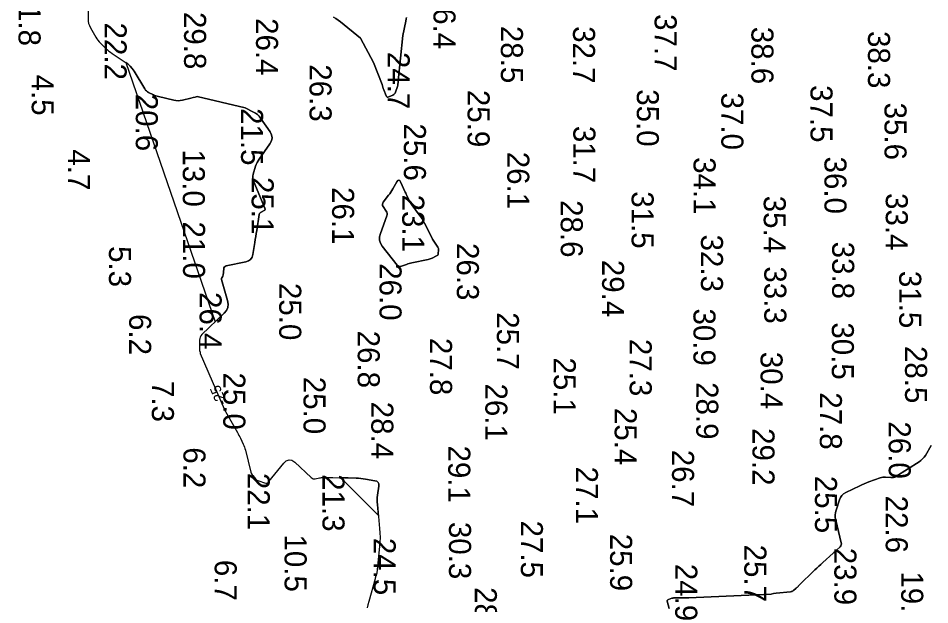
# Model space of a CAD drawing. Extents: x 1178573 to 1187098, y 693282 to 751751.
# Drawn here: x 1183395 to 1183912, y 750977 to 751309 of the extents above; entities that cross this region are included whole.
import ezdxf

# ---------------------------------------------------------------- set-up
doc = ezdxf.new("R2010")
doc.units = 0
for name, color, linetype in [('G-ANNO-PATT', 7, 'Continuous'), ('V-HYDS-MAJR', 7, 'Continuous'), ('V-HYDS-SOUN', 7, 'Continuous')]:
    doc.layers.add(name, color=color, linetype=linetype)

msp = doc.modelspace()

# ---------------------------------------------------------------- linework, layer by layer
at = {"layer": 'G-ANNO-PATT'}
for p, q in [((1183455.96, 751283.94), (1183506.61, 751137.05)), ((1183577.63, 751048.73), (1183599.16, 751027.19))]:
    msp.add_line(p, q, dxfattribs=at)
for points in [[(1183573.77, 751309.75), (1183575.1, 751308.94), (1183576.39, 751308.06), (1183577.62, 751307.1), (1183588.92, 751297.76)], [(1183612.97, 751299.4), (1183614.63, 751307.46), (1183614.94, 751308.76), (1183615.12, 751309.46)], [(1183588.92, 751297.76), (1183596.33, 751283.98), (1183601.21, 751271.62), (1183601.39, 751270.83), (1183601.61, 751270.06), (1183601.86, 751269.29), (1183602.15, 751268.54), (1183603.52, 751265.18), (1183603.79, 751264.71), (1183604.15, 751264.45), (1183604.58, 751264.39), (1183605.11, 751264.53), (1183607.35, 751265.51), (1183607.87, 751265.8), (1183608.3, 751266.17), (1183608.64, 751266.62), (1183608.89, 751267.16), (1183610.08, 751270.45), (1183610.24, 751271.18), (1183610.22, 751271.86), (1183610.27, 751272.51), (1183610.43, 751273.7), (1183612.97, 751299.4)], [(1183506.61, 751137.05), (1183511.73, 751141.97), (1183513.01, 751143.53), (1183513.76, 751145.24), (1183513.97, 751147.1), (1183513.65, 751149.1), (1183510.2, 751161.11), (1183510.17, 751161.31), (1183510.17, 751161.51), (1183510.22, 751161.7), (1183510.31, 751161.89), (1183510.77, 751162.62), (1183510.87, 751162.81), (1183510.95, 751163), (1183511.01, 751163.2), (1183511.04, 751163.41), (1183511.41, 751167.05), (1183511.55, 751167.67), (1183511.84, 751168.14), (1183512.28, 751168.48), (1183512.88, 751168.69), (1183524.03, 751171.03), (1183525.54, 751171.55), (1183526.7, 751172.42), (1183527.51, 751173.62), (1183527.96, 751175.16), (1183529.05, 751182.08), (1183529.31, 751183.75), (1183529.58, 751185.43), (1183529.85, 751187.11), (1183530.11, 751188.79), (1183531.56, 751197.9), (1183531.68, 751198.34), (1183531.89, 751198.71), (1183532.19, 751199.02), (1183532.58, 751199.26), (1183534.31, 751200.09), (1183534.66, 751200.33), (1183534.86, 751200.62), (1183534.91, 751200.98), (1183534.8, 751201.39), (1183528.41, 751216.36), (1183528.06, 751217.44), (1183527.9, 751218.52), (1183527.93, 751219.62), (1183528.17, 751220.73), (1183529.5, 751225.18), (1183529.88, 751226.28), (1183530.34, 751227.33), (1183530.88, 751228.34), (1183531.51, 751229.31), (1183537.63, 751237.98), (1183538.51, 751239.64), (1183538.81, 751241.31), (1183538.53, 751242.98), (1183537.67, 751244.65), (1183532.29, 751252.5), (1183531.47, 751253.54), (1183530.55, 751254.45), (1183529.51, 751255.24), (1183528.36, 751255.9), (1183523.55, 751258.28), (1183496.42, 751264.8), (1183495.23, 751264.45), (1183494.02, 751264.13), (1183492.81, 751263.83), (1183487.96, 751262.67), (1183486.74, 751262.45), (1183485.53, 751262.37), (1183484.31, 751262.44), (1183483.1, 751262.66), (1183474.35, 751264.7), (1183473.62, 751264.89), (1183472.91, 751265.12), (1183472.21, 751265.39), (1183471.53, 751265.71), (1183468.82, 751267.04), (1183468.18, 751267.41), (1183467.61, 751267.86), (1183467.12, 751268.38), (1183466.69, 751268.99), (1183460.56, 751279.05), (1183459.52, 751280.56), (1183458.33, 751281.93), (1183457, 751283.16), (1183455.96, 751283.94)], [(1183614.67, 751209.92), (1183614.39, 751210.54), (1183611.73, 751216.34), (1183611.24, 751217.13), (1183610.73, 751217.4), (1183610.2, 751217.17), (1183609.64, 751216.44), (1183607.3, 751212.34), (1183606.75, 751211.42), (1183606.17, 751210.52), (1183605.56, 751209.64), (1183604.93, 751208.78), (1183601.95, 751204.88), (1183601.6, 751204.27), (1183601.47, 751203.65), (1183601.56, 751203.02), (1183601.88, 751202.39), (1183603.6, 751199.84), (1183603.95, 751199.19), (1183604.12, 751198.52), (1183604.11, 751197.83), (1183603.94, 751197.12), (1183600.27, 751187.07), (1183599.81, 751185.19), (1183599.85, 751183.39), (1183600.37, 751181.66), (1183601.38, 751180.01), (1183609.77, 751169.23), (1183610.28, 751168.73), (1183610.86, 751168.44), (1183611.49, 751168.38), (1183612.2, 751168.53), (1183615.13, 751169.57), (1183615.87, 751169.82), (1183616.62, 751170.04), (1183617.37, 751170.24), (1183618.13, 751170.41), (1183627.39, 751172.37), (1183627.98, 751172.51), (1183628.56, 751172.69), (1183629.13, 751172.91), (1183629.68, 751173.16), (1183632.1, 751174.35), (1183632.49, 751174.59), (1183632.77, 751174.9), (1183632.96, 751175.28), (1183633.06, 751175.73), (1183633.24, 751177.65), (1183633.25, 751178.12), (1183633.18, 751178.57), (1183633.03, 751179), (1183632.81, 751179.41), (1183631.02, 751182.12), (1183630.64, 751182.71), (1183630.28, 751183.31), (1183629.93, 751183.92), (1183629.6, 751184.54), (1183625.26, 751193.01), (1183624.6, 751194.23), (1183623.89, 751195.42), (1183623.13, 751196.58), (1183622.32, 751197.71), (1183618.12, 751203.31), (1183617.72, 751203.86), (1183617.36, 751204.43), (1183617.02, 751205.02), (1183616.71, 751205.62), (1183615.54, 751208.08), (1183615.25, 751208.69), (1183614.96, 751209.31), (1183614.67, 751209.92)], [(1183912.68, 751066.91), (1183909.41, 751061.36), (1183908.69, 751060.28), (1183907.85, 751059.31), (1183906.9, 751058.45), (1183905.85, 751057.7), (1183892.68, 751049.42), (1183892.01, 751049.07), (1183891.31, 751048.84), (1183890.59, 751048.73), (1183889.84, 751048.74), (1183886.76, 751049.03), (1183886, 751049.06), (1183885.25, 751049), (1183884.51, 751048.86), (1183883.78, 751048.64), (1183877.32, 751046.29), (1183876.01, 751045.8), (1183874.71, 751045.27), (1183873.43, 751044.7), (1183872.16, 751044.1), (1183864.26, 751040.26), (1183863.01, 751039.5), (1183861.99, 751038.55), (1183861.19, 751037.41), (1183860.61, 751036.08), (1183858.73, 751030.35), (1183858.36, 751028.92), (1183858.21, 751027.48), (1183858.25, 751026.03), (1183858.51, 751024.57), (1183861.65, 751011.86), (1183861.73, 751011.22), (1183861.65, 751010.63), (1183861.4, 751010.09), (1183860.99, 751009.59), (1183859.01, 751007.71), (1183858.51, 751007.24), (1183858.01, 751006.78), (1183857.51, 751006.31), (1183857, 751005.85), (1183851.23, 751000.59), (1183850.11, 750999.55), (1183848.99, 750998.51), (1183847.88, 750997.46), (1183846.78, 750996.4), (1183837.51, 750987.4), (1183837.15, 750987.06), (1183836.8, 750986.73), (1183836.43, 750986.4), (1183836.07, 750986.08), (1183834.59, 750984.8), (1183834.21, 750984.51), (1183833.79, 750984.29), (1183833.35, 750984.14), (1183832.88, 750984.06), (1183824.8, 750983.28), (1183823.33, 750983.04), (1183821.93, 750982.61), (1183775.15, 750980.69), (1183768.5, 750980.64), (1183768.26, 750980.64), (1183768.02, 750980.63), (1183767.77, 750980.62), (1183767.53, 750980.6), (1183766.56, 750980.53), (1183766.32, 750980.51), (1183766.09, 750980.47), (1183765.85, 750980.42), (1183765.62, 750980.35), (1183763.61, 750979.73), (1183763.26, 750979.57), (1183763.04, 750979.33), (1183762.96, 750979.02), (1183763.01, 750978.64), (1183764.11, 750974.54)], [(1183599.16, 751027.19), (1183598.57, 751033.47), (1183598.48, 751034.78), (1183598.47, 751036.1), (1183598.54, 751037.41), (1183598.69, 751038.72), (1183599.42, 751043.96), (1183599.42, 751045.14), (1183599.04, 751046.04), (1183598.3, 751046.66), (1183597.18, 751047.02), (1183591.83, 751047.9), (1183590.5, 751048.1), (1183589.17, 751048.25), (1183587.83, 751048.36), (1183586.49, 751048.43), (1183577.63, 751048.73)]]:
    msp.add_lwpolyline(points, dxfattribs=at)
at = {"layer": 'V-HYDS-MAJR'}
for points in [[(1183434.83, 751327.07), (1183434.49, 751308.85), (1183434.55, 751307.5), (1183434.8, 751306.19), (1183435.22, 751304.92), (1183435.82, 751303.7), (1183438.85, 751298.43), (1183439.43, 751297.5), (1183440.06, 751296.61), (1183440.76, 751295.78), (1183441.51, 751294.99), (1183444.65, 751291.91), (1183445.46, 751291.16), (1183446.29, 751290.46), (1183447.16, 751289.79), (1183448.06, 751289.17), (1183455.52, 751284.25), (1183457, 751283.16), (1183458.33, 751281.93), (1183459.52, 751280.56), (1183460.56, 751279.05), (1183466.69, 751268.99), (1183467.12, 751268.38), (1183467.61, 751267.86), (1183468.18, 751267.41), (1183468.82, 751267.04), (1183471.53, 751265.71), (1183472.21, 751265.39), (1183472.91, 751265.12), (1183473.62, 751264.89), (1183474.35, 751264.7), (1183483.1, 751262.66), (1183484.31, 751262.44), (1183485.53, 751262.37), (1183486.74, 751262.45), (1183487.96, 751262.67), (1183492.81, 751263.83), (1183494.02, 751264.13), (1183495.23, 751264.45), (1183496.42, 751264.8), (1183523.55, 751258.28), (1183528.36, 751255.9), (1183529.51, 751255.24), (1183530.55, 751254.45), (1183531.47, 751253.54), (1183532.29, 751252.5), (1183537.67, 751244.65), (1183538.53, 751242.98), (1183538.81, 751241.31), (1183538.51, 751239.64), (1183537.63, 751237.98), (1183531.51, 751229.31), (1183530.88, 751228.34), (1183530.34, 751227.33), (1183529.88, 751226.28), (1183529.5, 751225.18), (1183528.17, 751220.73), (1183527.93, 751219.62), (1183527.9, 751218.52), (1183528.06, 751217.44), (1183528.41, 751216.36), (1183534.8, 751201.39), (1183534.91, 751200.98), (1183534.86, 751200.62), (1183534.66, 751200.33), (1183534.31, 751200.09), (1183532.58, 751199.26), (1183532.19, 751199.02), (1183531.89, 751198.71), (1183531.68, 751198.34), (1183531.56, 751197.9), (1183530.11, 751188.79), (1183529.85, 751187.11), (1183529.58, 751185.43), (1183529.31, 751183.75), (1183529.05, 751182.08), (1183527.96, 751175.16), (1183527.51, 751173.62), (1183526.7, 751172.42), (1183525.54, 751171.55), (1183524.03, 751171.03), (1183512.88, 751168.69), (1183512.28, 751168.48), (1183511.84, 751168.14), (1183511.55, 751167.67), (1183511.41, 751167.05), (1183511.04, 751163.41), (1183511.01, 751163.2), (1183510.95, 751163), (1183510.87, 751162.81), (1183510.77, 751162.62), (1183510.31, 751161.89), (1183510.22, 751161.7), (1183510.17, 751161.51), (1183510.17, 751161.31), (1183510.2, 751161.11), (1183513.65, 751149.1), (1183513.97, 751147.1), (1183513.76, 751145.24), (1183513.01, 751143.53), (1183511.73, 751141.97), (1183499.1, 751129.84), (1183498.5, 751129.14), (1183498.06, 751128.37), (1183497.8, 751127.53), (1183497.7, 751126.61), (1183497.62, 751121.11), (1183497.62, 751121), (1183497.64, 751120.89), (1183497.67, 751120.79), (1183497.72, 751120.68), (1183497.93, 751120.27), (1183497.97, 751120.17), (1183498, 751120.07), (1183498.01, 751119.96), (1183498.01, 751119.86), (1183497.98, 751119.42), (1183497.98, 751119.32), (1183498, 751119.21), (1183498.02, 751119.11), (1183498.06, 751119.01), (1183511.67, 751087.7), (1183511.67, 751087.68), (1183511.68, 751087.67), (1183511.68, 751087.65), (1183511.68, 751087.63), (1183511.67, 751087.56), (1183511.66, 751087.54), (1183511.67, 751087.53), (1183511.67, 751087.51), (1183511.68, 751087.49), (1183519.2, 751074.3), (1183519.65, 751073.5), (1183520.08, 751072.69), (1183520.5, 751071.88), (1183520.9, 751071.05), (1183522.47, 751067.74), (1183522.85, 751066.9), (1183523.17, 751066.05), (1183523.46, 751065.19), (1183523.7, 751064.3), (1183526.81, 751051.89), (1183526.98, 751051.33), (1183527.21, 751050.81), (1183527.51, 751050.32), (1183527.87, 751049.86), (1183529.42, 751048.1), (1183529.83, 751047.69), (1183530.28, 751047.35), (1183530.78, 751047.07), (1183531.31, 751046.85), (1183534.64, 751045.76), (1183535.35, 751045.63), (1183536, 751045.7), (1183536.58, 751045.99), (1183537.1, 751046.5), (1183545.44, 751056.96), (1183546.92, 751058.35), (1183548.47, 751058.9), (1183550.08, 751058.59), (1183551.75, 751057.42), (1183561.06, 751048.73), (1183561.54, 751048.37), (1183562.06, 751048.15), (1183562.61, 751048.07), (1183563.21, 751048.12), (1183565.67, 751048.6), (1183566.28, 751048.71), (1183566.9, 751048.78), (1183567.52, 751048.83), (1183568.15, 751048.86), (1183570.78, 751048.89), (1183571.42, 751048.9), (1183572.07, 751048.9), (1183572.72, 751048.89), (1183573.36, 751048.87), (1183586.49, 751048.43), (1183587.83, 751048.36), (1183589.17, 751048.25), (1183590.5, 751048.1), (1183591.83, 751047.9), (1183597.18, 751047.02), (1183598.3, 751046.66), (1183599.04, 751046.04), (1183599.42, 751045.14), (1183599.42, 751043.96), (1183598.69, 751038.72), (1183598.54, 751037.41), (1183598.47, 751036.1), (1183598.48, 751034.78), (1183598.57, 751033.47), (1183599.84, 751019.96), (1183600.02, 751017.38), (1183600.07, 751014.79), (1183599.99, 751012.21), (1183599.78, 751009.63), (1183598.2, 750994.72), (1183598.17, 750994.43), (1183598.11, 750994.14), (1183598.04, 750993.86), (1183597.96, 750993.58), (1183597.58, 750992.47), (1183597.49, 750992.19), (1183597.41, 750991.91), (1183597.32, 750991.63), (1183597.24, 750991.35), (1183593.75, 750978.56), (1183593.25, 750976.74), (1183592.76, 750974.92)], [(1183588.92, 751297.76), (1183577.62, 751307.1), (1183576.39, 751308.06), (1183575.1, 751308.94), (1183573.77, 751309.75)], [(1183615.12, 751309.46), (1183614.94, 751308.76), (1183614.63, 751307.46), (1183612.97, 751299.4)], [(1183612.97, 751299.4), (1183610.43, 751273.7), (1183610.27, 751272.51), (1183610.22, 751271.86), (1183610.24, 751271.18), (1183610.08, 751270.45), (1183608.89, 751267.16), (1183608.64, 751266.62), (1183608.3, 751266.17), (1183607.87, 751265.8), (1183607.35, 751265.51), (1183605.11, 751264.53), (1183604.58, 751264.39), (1183604.15, 751264.45), (1183603.79, 751264.71), (1183603.52, 751265.18), (1183602.15, 751268.54), (1183601.86, 751269.29), (1183601.61, 751270.06), (1183601.39, 751270.83), (1183601.21, 751271.62), (1183596.33, 751283.98), (1183588.92, 751297.76)], [(1183764.11, 750974.54), (1183763.01, 750978.64), (1183762.96, 750979.02), (1183763.04, 750979.33), (1183763.26, 750979.57), (1183763.61, 750979.73), (1183765.62, 750980.35), (1183765.85, 750980.42), (1183766.09, 750980.47), (1183766.32, 750980.51), (1183766.56, 750980.53), (1183767.53, 750980.6), (1183767.77, 750980.62), (1183768.02, 750980.63), (1183768.26, 750980.64), (1183768.5, 750980.64), (1183775.15, 750980.69), (1183821.93, 750982.61), (1183823.33, 750983.04), (1183824.8, 750983.28), (1183832.88, 750984.06), (1183833.35, 750984.14), (1183833.79, 750984.29), (1183834.21, 750984.51), (1183834.59, 750984.8), (1183836.07, 750986.08), (1183836.43, 750986.4), (1183836.8, 750986.73), (1183837.15, 750987.06), (1183837.51, 750987.4), (1183846.78, 750996.4), (1183847.88, 750997.46), (1183848.99, 750998.51), (1183850.11, 750999.55), (1183851.23, 751000.59), (1183857, 751005.85), (1183857.51, 751006.31), (1183858.01, 751006.78), (1183858.51, 751007.24), (1183859.01, 751007.71), (1183860.99, 751009.59), (1183861.4, 751010.09), (1183861.65, 751010.63), (1183861.73, 751011.22), (1183861.65, 751011.86), (1183858.51, 751024.57), (1183858.25, 751026.03), (1183858.21, 751027.48), (1183858.36, 751028.92), (1183858.73, 751030.35), (1183860.61, 751036.08), (1183861.19, 751037.41), (1183861.99, 751038.55), (1183863.01, 751039.5), (1183864.26, 751040.26), (1183872.16, 751044.1), (1183873.43, 751044.7), (1183874.71, 751045.27), (1183876.01, 751045.8), (1183877.32, 751046.29), (1183883.78, 751048.64), (1183884.51, 751048.86), (1183885.25, 751049), (1183886, 751049.06), (1183886.76, 751049.03), (1183889.84, 751048.74), (1183890.59, 751048.73), (1183891.31, 751048.84), (1183892.01, 751049.07), (1183892.68, 751049.42), (1183905.85, 751057.7), (1183906.9, 751058.45), (1183907.85, 751059.31), (1183908.69, 751060.28), (1183909.41, 751061.36), (1183912.68, 751066.91)]]:
    msp.add_lwpolyline(points, dxfattribs=at)
msp.add_lwpolyline([(1183614.96, 751209.31), (1183615.25, 751208.69), (1183615.54, 751208.08), (1183616.71, 751205.62), (1183617.02, 751205.02), (1183617.36, 751204.43), (1183617.72, 751203.86), (1183618.12, 751203.31), (1183622.32, 751197.71), (1183623.13, 751196.58), (1183623.89, 751195.42), (1183624.6, 751194.23), (1183625.26, 751193.01), (1183629.6, 751184.54), (1183629.93, 751183.92), (1183630.28, 751183.31), (1183630.64, 751182.71), (1183631.02, 751182.12), (1183632.81, 751179.41), (1183633.03, 751179), (1183633.18, 751178.57), (1183633.25, 751178.12), (1183633.24, 751177.65), (1183633.06, 751175.73), (1183632.96, 751175.28), (1183632.77, 751174.9), (1183632.49, 751174.59), (1183632.1, 751174.35), (1183629.68, 751173.16), (1183629.13, 751172.91), (1183628.56, 751172.69), (1183627.98, 751172.51), (1183627.39, 751172.37), (1183618.13, 751170.41), (1183617.37, 751170.24), (1183616.62, 751170.04), (1183615.87, 751169.82), (1183615.13, 751169.57), (1183612.2, 751168.53), (1183611.49, 751168.38), (1183610.86, 751168.44), (1183610.28, 751168.73), (1183609.77, 751169.23), (1183601.38, 751180.01), (1183600.37, 751181.66), (1183599.85, 751183.39), (1183599.81, 751185.19), (1183600.27, 751187.07), (1183603.94, 751197.12), (1183604.11, 751197.83), (1183604.12, 751198.52), (1183603.95, 751199.19), (1183603.6, 751199.84), (1183601.88, 751202.39), (1183601.56, 751203.02), (1183601.47, 751203.65), (1183601.6, 751204.27), (1183601.95, 751204.88), (1183604.93, 751208.78), (1183605.56, 751209.64), (1183606.17, 751210.52), (1183606.75, 751211.42), (1183607.3, 751212.34), (1183609.64, 751216.44), (1183610.2, 751217.17), (1183610.73, 751217.4), (1183611.24, 751217.13), (1183611.73, 751216.34), (1183614.39, 751210.54), (1183614.67, 751209.92)], close=True, dxfattribs=at)

# ---------------------------------------------------------------- texts
msp.add_text('-25', height=6, rotation=113.4933, dxfattribs=at).set_placement((1183513.45, 751091.13))
at = {"layer": 'V-HYDS-SOUN'}
for s, p in [('11.8 ', (1183395.05, 751325.9)), ('26.4 ', (1183630.4, 751324.08)), ('29.8 ', (1183488.94, 751312.65)), ('37.7 ', (1183755.83, 751311.44)), ('22.2 ', (1183443.85, 751306.64)), ('26.4 ', (1183529.75, 751309.18)), ('28.5 ', (1183668.64, 751304.76)), ('32.7 ', (1183709.54, 751304.61)), ('38.6 ', (1183810.72, 751304.25)), ('38.3 ', (1183876.86, 751301.86)), ('24.7 ', (1183604.42, 751290.01)), ('26.3 ', (1183560.1, 751282.99)), ('4.5', (1183402.53, 751277.14)), ('37.5 ', (1183844.23, 751271.19)), ('20.6 ', (1183461.54, 751266.29)), ('25.9 ', (1183649.74, 751268.49)), ('35.0 ', (1183745.72, 751268.86)), ('37.0 ', (1183793.66, 751266.96)), ('35.6 ', (1183886.21, 751261.27)), ('21.5 ', (1183521.26, 751258.17)), ('25.6 ', (1183613.61, 751249.46)), ('31.7 ', (1183709.73, 751248.12)), ('4.7', (1183423.03, 751234.8)), ('13.0 ', (1183488.21, 751234.74)), ('26.1 ', (1183672.25, 751233.44)), ('34.1 ', (1183777.92, 751230.36)), ('36.0 ', (1183852.15, 751230.7)), ('25.1 ', (1183527.27, 751219.14)), ('26.1 ', (1183572.9, 751213.43)), ('23.1 ', (1183612.67, 751209.13)), ('31.5 ', (1183742.78, 751211.05)), ('35.4 ', (1183817.71, 751208.53)), ('33.4 ', (1183886.93, 751210.03)), ('28.6 ', (1183702.58, 751206.02)), ('21.0 ', (1183488.34, 751193.93)), ('32.3 ', (1183782.11, 751186.5)), ('33.8 ', (1183856.53, 751182.47)), ('5.3', (1183446.33, 751179.98)), ('26.3 ', (1183643.66, 751181.71)), ('29.4 ', (1183726.04, 751172.17)), ('26.0 ', (1183599.79, 751170.27)), ('33.3 ', (1183818.03, 751168.49)), ('31.5 ', (1183894.55, 751165.91)), ('25.0 ', (1183542.9, 751159.08)), ('26.4 ', (1183497.73, 751153.93)), ('6.2', (1183457.78, 751141.46)), ('25.7 ', (1183666.36, 751142.47)), ('30.9 ', (1183777.85, 751144.61)), ('30.5 ', (1183856.33, 751136.74)), ('26.8 ', (1183587.43, 751132.04)), ('27.8 ', (1183628.44, 751127.94)), ('27.3 ', (1183741.69, 751127.38)), ('30.4 ', (1183815.9, 751120.04)), ('28.5 ', (1183897.87, 751123.36)), ('25.1 ', (1183698.62, 751116.87)), ('25.0 ', (1183511.18, 751108.33)), ('25.0 ', (1183556.68, 751105.9)), ('7.3', (1183470.67, 751103.53)), ('26.1 ', (1183659.81, 751102.08)), ('28.9 ', (1183779.43, 751102.87)), ('27.8 ', (1183849.54, 751097.1)), ('28.4 ', (1183595.13, 751091.79)), ('25.4 ', (1183733.16, 751088.25)), ('26.0 ', (1183888.6, 751080.64)), ('29.2 ', (1183811.33, 751076.82)), ('6.2', (1183488.58, 751065.93)), ('29.1 ', (1183638.78, 751066.94)), ('26.7 ', (1183765.7, 751064.55)), ('27.1 ', (1183711.16, 751055)), ('22.1 ', (1183525.04, 751051.45)), ('21.3 ', (1183567.44, 751050.71)), ('25.5 ', (1183846.78, 751049.8)), ('22.6 ', (1183886.9, 751038.54)), ('30.3 ', (1183639.2, 751023.67)), ('27.5 ', (1183679.95, 751024.41)), ('25.9 ', (1183730.58, 751016.95)), ('10.5 ', (1183545.96, 751016.53)), ('24.5 ', (1183596.46, 751014.63)), ('25.7 ', (1183806.72, 751010.78)), ('23.9 ', (1183857.78, 751009.01)), ('6.7', (1183506.3, 751002.16)), ('24.9 ', (1183767.52, 750999.92)), ('19.2 ', (1183895.68, 750995.62)), ('28.1 ', (1183653.84, 750986.69))]:
    msp.add_text(s, height=12.5, rotation=270, dxfattribs=at).set_placement(p)

doc.saveas('drawing.dxf')
